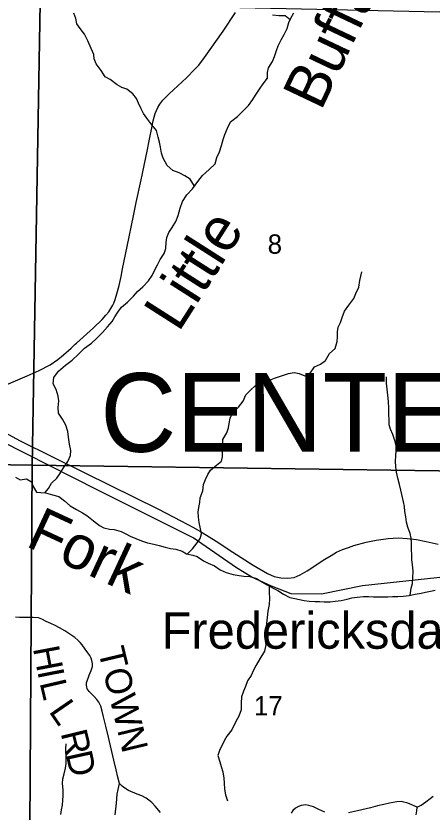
# Model space of a CAD drawing. Extents: x 0 to 191, y 0 to 55.
# Drawn here: x 143.922 to 144.373, y 19.478 to 20.34 of the extents above; entities that cross this region are included whole.
import ezdxf

# ---------------------------------------------------------------- set-up
doc = ezdxf.new("R2010")
doc.units = 0
for name, color, linetype in [('GM_X_Corporation', 7, 'Continuous'), ('GM_X_Minor_River', 7, 'Continuous'), ('GM_X_Minor_River_Text', 7, 'Continuous'), ('GM_X_Rail_Line', 7, 'Continuous'), ('GM_X_Section_Text', 7, 'Continuous'), ('GM_X_State_Route', 7, 'Continuous'), ('GM_X_Township_Road', 7, 'Continuous'), ('GM_X_Township_Road_Text', 7, 'Continuous'), ('GM_X_Township_Text', 7, 'Continuous'), ('GM_X_Unincorporated_Text', 7, 'Continuous')]:
    doc.layers.add(name, color=color, linetype=linetype)

msp = doc.modelspace()

# ---------------------------------------------------------------- linework, layer by layer
at = {"layer": 'GM_X_Corporation'}
for points in [[(143.94854, 20.35417), (143.93984, 19.85386), (143.42494, 19.86182), (143.43344, 20.3627)], [(143.94854, 20.35417), (144.46404, 20.34281), (144.45738, 19.84668), (143.93984, 19.85386)], [(143.93984, 19.85386), (143.93686, 19.34982), (143.41575, 19.35448), (143.42494, 19.86182)], [(143.93984, 19.85386), (144.45738, 19.84668), (144.45116, 19.34394), (143.93686, 19.34982)]]:
    msp.add_lwpolyline(points, close=True, dxfattribs=at)
at = {"layer": 'GM_X_Minor_River'}
for points in [[(143.95364, 19.82392), (143.95767, 19.82883), (143.96102, 19.83437), (143.96665, 19.83993), (143.96982, 19.84471), (143.97391, 19.8512), (143.97858, 19.85808), (143.98135, 19.86437), (143.98186, 19.86987), (143.98047, 19.87669), (143.97925, 19.88426), (143.97862, 19.89033), (143.97628, 19.89713), (143.97261, 19.90374), (143.96838, 19.91014), (143.96794, 19.9164), (143.96862, 19.92362), (143.96819, 19.92873), (143.96584, 19.93573), (143.96256, 19.94196), (143.96343, 19.94899), (143.96848, 19.95568), (143.97598, 19.96202), (143.98312, 19.96778), (143.99006, 19.97411), (143.99662, 19.98044), (144.00414, 19.98602), (144.00901, 19.99081), (144.01613, 19.99772), (144.02156, 20.00365), (144.02661, 20.00959), (144.02921, 20.01436), (144.03257, 20.0197), (144.03668, 20.02487), (144.04306, 20.03044), (144.04962, 20.03676), (144.05373, 20.04193), (144.05973, 20.04711), (144.06573, 20.05343), (144.06964, 20.05917), (144.07187, 20.06393), (144.07539, 20.0708), (144.07836, 20.07671), (144.08265, 20.08301), (144.08449, 20.08835), (144.0848, 20.09537), (144.0855, 20.1005), (144.08772, 20.10583), (144.09126, 20.11118), (144.09535, 20.11786), (144.09775, 20.12415), (144.10013, 20.13214), (144.10252, 20.13919), (144.10736, 20.14645), (144.11336, 20.15296), (144.11914, 20.16098), (144.12438, 20.16749), (144.13131, 20.17401), (144.13807, 20.17996), (144.13989, 20.18681), (144.14248, 20.19329), (144.14487, 20.20014), (144.14669, 20.20661), (144.14853, 20.21194), (144.15111, 20.2188), (144.15464, 20.22566), (144.16196, 20.23143), (144.16796, 20.23718), (144.17396, 20.24332), (144.17862, 20.24981), (144.1816, 20.25459), (144.1857, 20.26108), (144.18999, 20.26682), (144.19448, 20.27293), (144.1946, 20.279), (144.1955, 20.28414), (144.19978, 20.29082), (144.202, 20.29615), (144.2042, 20.30282), (144.20604, 20.30796), (144.2092, 20.31425), (144.21254, 20.32017), (144.2157, 20.32646), (144.21771, 20.33312), (144.21993, 20.33788), (144.2229, 20.34361)], [(144.11549, 20.15592), (144.11097, 20.16356), (144.10507, 20.1671), (144.09897, 20.17045), (144.09213, 20.17285), (144.08583, 20.17829), (144.08158, 20.18621), (144.08001, 20.19151), (144.07862, 20.19832), (144.07762, 20.20344), (144.07642, 20.20912), (144.07427, 20.21611), (144.06928, 20.22232), (144.06409, 20.22967), (144.06044, 20.23475), (144.05774, 20.23966), (144.05502, 20.24589), (144.0527, 20.25099), (144.04867, 20.25588), (144.04218, 20.26094), (144.03686, 20.26278), (144.03191, 20.26557), (144.02447, 20.27138), (144.01876, 20.27416), (144.01471, 20.28133), (144.00914, 20.28848), (144.00701, 20.29377), (144.00658, 20.29851), (144.00386, 20.30512), (144.00018, 20.31324), (143.9965, 20.3206), (143.99171, 20.32663), (143.98844, 20.33171), (143.98705, 20.33758), (143.9851, 20.34325)], [(144.21908, 20.33606), (144.21347, 20.34028), (144.20685, 20.34022), (144.19983, 20.3409)], [(144.10785, 19.75787), (144.11341, 19.76346), (144.11827, 19.76978), (144.12163, 19.77455), (144.12309, 19.77969), (144.12169, 19.78688), (144.12069, 19.792), (144.11988, 19.79768), (144.11963, 19.80337), (144.12034, 19.80812), (144.12141, 19.81363), (144.12174, 19.81857), (144.12451, 19.82599), (144.12519, 19.83302), (144.12759, 19.83855), (144.13, 19.84388), (144.13279, 19.84865), (144.13917, 19.85403), (144.14481, 19.85826), (144.14571, 19.86302), (144.14582, 19.86985), (144.14615, 19.87516), (144.14608, 19.88161), (144.15036, 19.88887), (144.1522, 19.89439), (144.1531, 19.89914), (144.15398, 19.90484), (144.15657, 19.91075), (144.16314, 19.9167), (144.16837, 19.9232), (144.17114, 19.93006), (144.17732, 19.93638), (144.1837, 19.94195), (144.1903, 19.94467), (144.19672, 19.94607), (144.202, 19.94802), (144.20748, 19.94997), (144.21729, 19.9533), (144.22352, 19.95431), (144.22884, 19.95323), (144.23492, 19.95082), (144.24001, 19.95258), (144.24524, 19.96022), (144.25202, 19.96333), (144.25709, 19.96717), (144.26156, 19.97481), (144.26756, 19.98037), (144.26994, 19.9878), (144.27008, 19.99273), (144.2704, 19.99824), (144.27092, 20.00317), (144.27351, 20.00851), (144.27535, 20.01366), (144.27793, 20.02051), (144.28241, 20.0272), (144.28782, 20.03446), (144.29023, 20.03961), (144.29319, 20.04647), (144.29444, 20.05369), (144.29553, 20.05845), (144.29643, 20.0632)], [(144.34879, 19.7131), (144.34995, 19.72093), (144.35123, 19.72568), (144.35173, 19.73252), (144.35204, 19.73897), (144.3512, 19.74655), (144.35077, 19.75148), (144.35072, 19.7566), (144.35047, 19.76286), (144.3502, 19.77006), (144.34996, 19.7748), (144.34878, 19.77991), (144.34624, 19.78691), (144.34486, 19.7924), (144.34404, 19.79808), (144.34322, 19.80395), (144.3426, 19.80926), (144.34179, 19.81437), (144.34001, 19.82213), (144.33882, 19.82705), (144.33743, 19.83311), (144.33547, 19.83973), (144.33407, 19.84654), (144.33326, 19.85166), (144.333, 19.85848), (144.33352, 19.8638), (144.33365, 19.86968), (144.33378, 19.87481), (144.33278, 19.87973), (144.33025, 19.8871), (144.32773, 19.89277), (144.32616, 19.89769), (144.3261, 19.90338), (144.32586, 19.90831), (144.32579, 19.91571), (144.32552, 19.92272), (144.3247, 19.92954), (144.32387, 19.93618), (144.32342, 19.94262), (144.32316, 19.94945)], [(143.92177, 19.8408), (143.9271, 19.83801), (143.93371, 19.83921), (143.93904, 19.83604), (143.94099, 19.83094), (143.94465, 19.82472), (143.94939, 19.8242), (143.95451, 19.82387), (143.9621, 19.82186), (143.96875, 19.82003), (143.97504, 19.81516), (143.98116, 19.80991), (143.98783, 19.80581), (143.9943, 19.80246), (143.99925, 19.79948), (144.00613, 19.79385), (144.01262, 19.78861), (144.01738, 19.78619), (144.02364, 19.78455), (144.02876, 19.78422), (144.03616, 19.78202), (144.0413, 19.77961), (144.04606, 19.77719), (144.05196, 19.77441), (144.05823, 19.772), (144.06469, 19.76998), (144.07152, 19.76835), (144.07741, 19.76689), (144.08367, 19.76525), (144.08955, 19.76379), (144.09543, 19.76309), (144.10208, 19.76069), (144.10684, 19.75809), (144.11367, 19.75664), (144.11861, 19.75517), (144.12529, 19.7505), (144.13043, 19.74789), (144.13708, 19.74493), (144.14337, 19.74082), (144.14984, 19.73785), (144.15744, 19.73565), (144.16389, 19.73458), (144.16882, 19.73387), (144.17545, 19.73356), (144.18248, 19.73117), (144.18724, 19.72856), (144.19429, 19.72427), (144.20076, 19.72073), (144.20552, 19.71812), (144.21181, 19.71439), (144.21885, 19.71086), (144.22397, 19.70958), (144.22928, 19.70869), (144.23403, 19.7076), (144.23953, 19.7069), (144.24597, 19.70639), (144.2507, 19.70625), (144.25582, 19.70593), (144.26244, 19.70618), (144.26755, 19.70662), (144.27417, 19.70744), (144.28078, 19.70884), (144.28588, 19.71022), (144.29136, 19.71103), (144.29855, 19.71187), (144.30366, 19.71192), (144.30915, 19.71159), (144.31483, 19.71146), (144.31976, 19.71132), (144.32468, 19.71156), (144.3296, 19.71161)], [(144.19647, 19.72307), (144.19626, 19.71613), (144.19652, 19.70968), (144.19621, 19.70323), (144.19496, 19.69582), (144.19427, 19.68917), (144.19339, 19.68252), (144.1927, 19.67607), (144.19181, 19.67075), (144.19207, 19.6643), (144.19268, 19.65937), (144.19143, 19.65253), (144.1864, 19.64432), (144.18212, 19.63745), (144.17953, 19.63192), (144.17693, 19.62621), (144.17301, 19.62066), (144.17081, 19.61438), (144.16859, 19.60943), (144.16657, 19.60334), (144.16588, 19.59631), (144.16596, 19.5891), (144.16338, 19.58225), (144.16078, 19.5771), (144.15596, 19.56757), (144.15054, 19.56049), (144.14756, 19.55572), (144.14534, 19.55076), (144.14292, 19.546), (144.14091, 19.53972), (144.14287, 19.53291), (144.14425, 19.5278), (144.1462, 19.52194), (144.14722, 19.51531), (144.14765, 19.50982), (144.14791, 19.50337), (144.14911, 19.49694), (144.15126, 19.4907)], [(144.3296, 19.71161), (144.33566, 19.71187), (144.34133, 19.71211), (144.34795, 19.71294), (144.35438, 19.71414), (144.36061, 19.71554), (144.36552, 19.71653), (144.37082, 19.71754), (144.37592, 19.71854)], [(143.97079, 19.47594), (143.9715, 19.48069), (143.97277, 19.48602), (143.97328, 19.49115), (143.97361, 19.49589), (143.97335, 19.50253), (143.97291, 19.50935), (143.97304, 19.51447), (143.9745, 19.5198), (143.97614, 19.52607), (143.97685, 19.53101), (143.97661, 19.53594), (143.9765, 19.54675), (143.97663, 19.55226)]]:
    msp.add_lwpolyline(points, dxfattribs=at)
at = {"layer": 'GM_X_Rail_Line'}
msp.add_lwpolyline([(144.46149, 19.74117), (144.29718, 19.72319), (144.25296, 19.71434), (144.21998, 19.71464), (144.19878, 19.72297), (144.17758, 19.73282), (144.16092, 19.74267), (144.11398, 19.77526), (144.01101, 19.82678), (143.90652, 19.87982)], dxfattribs=at)
at = {"layer": 'GM_X_State_Route'}
for points in [[(143.98792, 19.98613), (144.00625, 20.00272), (144.01552, 20.01169), (144.01961, 20.01614), (144.02272, 20.02008), (144.025, 20.0234), (144.02707, 20.02707), (144.02832, 20.02946), (144.02972, 20.03339), (144.03148, 20.03925), (144.03391, 20.04826), (144.03604, 20.05811), (144.0378, 20.06655), (144.04262, 20.09064), (144.04951, 20.12375), (144.05256, 20.13831), (144.0578, 20.16281), (144.06432, 20.19384), (144.06686, 20.20675), (144.0693, 20.21923), (144.0709, 20.22654), (144.07313, 20.23472), (144.07583, 20.24094), (144.07816, 20.24472), (144.08147, 20.24918), (144.08805, 20.25601), (144.09753, 20.26456), (144.10686, 20.27311), (144.11603, 20.28244), (144.12017, 20.28705), (144.12629, 20.29523), (144.14673, 20.3239), (144.16001, 20.34383)], [(143.88935, 19.93133), (143.89118, 19.93211), (143.9119, 19.94092), (143.93444, 19.95055), (143.94744, 19.95636), (143.95931, 19.96268), (143.96755, 19.96838), (143.97392, 19.9735), (143.98195, 19.98065), (143.98646, 19.9848), (143.98792, 19.98613)], [(143.91107, 19.889), (143.92623, 19.88061), (143.99691, 19.84549), (144.07653, 19.80614), (144.1009, 19.79377), (144.11462, 19.78646), (144.12392, 19.78095), (144.13881, 19.77165), (144.15714, 19.75974), (144.17898, 19.74575), (144.19451, 19.73654), (144.20182, 19.73356), (144.20877, 19.73184), (144.21645, 19.73148), (144.22349, 19.73248), (144.22972, 19.73509), (144.23748, 19.7397), (144.25652, 19.75216), (144.26339, 19.75631), (144.26934, 19.75965), (144.27575, 19.76263), (144.28216, 19.76497), (144.28794, 19.76687), (144.30139, 19.77048), (144.31195, 19.77274), (144.32513, 19.77463), (144.33605, 19.77517), (144.34553, 19.77472), (144.35564, 19.77337), (144.36602, 19.77129), (144.3792, 19.76849)]]:
    msp.add_lwpolyline(points, dxfattribs=at)
at = {"layer": 'GM_X_Township_Road'}
for points in [[(144.03433, 19.50927), (144.03263, 19.51605), (144.03073, 19.5242), (144.02836, 19.53462), (144.02266, 19.55959), (144.01964, 19.57126), (144.0172, 19.58161), (144.01565, 19.58781), (144.0141, 19.59297), (144.01208, 19.59727), (144.00991, 19.60041), (144.00708, 19.60344), (144.00413, 19.60631), (144.00169, 19.60886), (143.99956, 19.61169), (143.99898, 19.61406), (143.99863, 19.61596), (143.99878, 19.61836), (144.00173, 19.62654), (144.00367, 19.63174), (144.00433, 19.63371), (144.00509, 19.63618), (144.00514, 19.6391), (144.00456, 19.64267), (144.00359, 19.64507), (144.00223, 19.64779), (144.00033, 19.65085), (143.99743, 19.65461), (143.9939, 19.65938), (143.99196, 19.6619), (143.98948, 19.66438), (143.98603, 19.66729), (143.97533, 19.67458), (143.96963, 19.67795), (143.96478, 19.68031), (143.96005, 19.68241), (143.95498, 19.68458), (143.95056, 19.6871), (143.94668, 19.68876), (143.94094, 19.68919), (143.93633, 19.68911), (143.93125, 19.68892), (143.92637, 19.68911), (143.92187, 19.68942)], [(144.02975, 19.47529), (144.03123, 19.48807), (144.03194, 19.49773), (144.03283, 19.50269), (144.03382, 19.50609), (144.03433, 19.50927)], [(144.0788, 19.47798), (144.07306, 19.48465), (144.06926, 19.48891), (144.06631, 19.49139), (144.06321, 19.49353), (144.05852, 19.49585), (144.05344, 19.49795), (144.04417, 19.50194), (144.04006, 19.50434), (144.03719, 19.50652), (144.03433, 19.50927)], [(144.3554, 19.47541), (144.35591, 19.47973), (144.35639, 19.48369), (144.36074, 19.48583), (144.36598, 19.48948), (144.37059, 19.49305), (144.37382, 19.49563)], [(144.25644, 19.47821), (144.25016, 19.48131), (144.24411, 19.48426), (144.24182, 19.48499), (144.23918, 19.48565), (144.23589, 19.48616), (144.23329, 19.48608), (144.23081, 19.48558), (144.22805, 19.48449), (144.22472, 19.48259), (144.22208, 19.4803), (144.22003, 19.47736)], [(144.35639, 19.48369), (144.3483, 19.48724), (144.34543, 19.48837), (144.34202, 19.4893), (144.33931, 19.4897), (144.33426, 19.48938), (144.32651, 19.48806), (144.3205, 19.48678), (144.3134, 19.48515), (144.30611, 19.48313), (144.29192, 19.47964), (144.2823, 19.47747)]]:
    msp.add_lwpolyline(points, dxfattribs=at)

# ---------------------------------------------------------------- texts
at = {"layer": 'GM_X_Minor_River_Text'}
for s, height, rotation, p in [('Buffalo', 0.047363, 64.58173, (144.2523, 20.23656)), ('Little', 0.047363, 57.42043, (144.09829, 19.99684)), ('Fork', 0.047351, 335.09831, (143.93154, 19.76697))]:
    msp.add_text(s, height=height, rotation=rotation, dxfattribs=at).set_placement(p)
at = {"layer": 'GM_X_Section_Text'}
for s, height, p in [('8', 0.02093, (144.1947, 20.08279)), ('17', 0.020928, (144.17991, 19.58305))]:
    msp.add_text(s, height=height, rotation=0.00001, dxfattribs=at).set_placement(p)
at = {"layer": 'GM_X_Township_Road_Text'}
for s, height, rotation, p in [('H', 0.02841, 280.75056, (143.94068, 19.65577)), ('TOWN', 0.028409, 283.48253, (144.01111, 19.65362)), ('I', 0.02841, 281.19283, (143.94538, 19.63098)), ('L', 0.02841, 283.17237, (143.94787, 19.6185)), ('L', 0.02841, 304.50213, (143.95728, 19.58749)), ('R', 0.02841, 283.71723, (143.97059, 19.56403)), ('D', 0.02841, 282.48733, (143.97609, 19.54152))]:
    msp.add_text(s, height=height, rotation=rotation, dxfattribs=at).set_placement(p)
at = {"layer": 'GM_X_Township_Text'}
msp.add_text('CENTER', height=0.085227, rotation=0.00001, dxfattribs=at).set_placement((144.01359, 19.86841))
at = {"layer": 'GM_X_Unincorporated_Text'}
msp.add_text('Fredericksdale', height=0.0394886, rotation=0.00001, dxfattribs=at).set_placement((144.07991, 19.65524))

doc.saveas('drawing.dxf')
